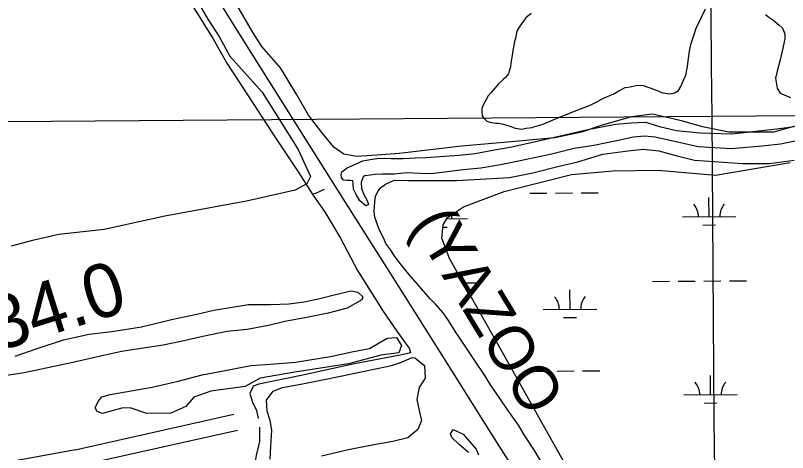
# Model space of a CAD drawing. Extents: x 3540316 to 3578335, y 553172 to 578787.
# Drawn here: x 3553719 to 3555162, y 564084 to 564901 of the extents above; entities that cross this region are included whole.
import ezdxf

# ---------------------------------------------------------------- set-up
doc = ezdxf.new("R2010")
doc.units = 0
for name, color, linetype in [('V-GRID-MAJR', 7, 'Continuous'), ('V-RAIL-IDEN', 7, 'Continuous'), ('V-RAIL-TRAK', 7, 'Continuous'), ('V-ROAD-CNTR', 7, 'Continuous'), ('V-SITE-VEGE', 7, 'Continuous'), ('V-SURV-IDEN', 7, 'Continuous'), ('V-TOPO-SHOR', 7, 'Continuous'), ('V-WETL-SWMP', 7, 'Continuous')]:
    doc.layers.add(name, color=color, linetype=linetype)

msp = doc.modelspace()

# ---------------------------------------------------------------- linework, layer by layer
at = {"layer": 'V-GRID-MAJR'}
for points in [[(3555066.6580000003, 558654.5920000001), (3555020.84, 564712.414), (3554974.9990000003, 570773.3200000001), (3554929.157, 576834.2440000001), (3554929.134, 576837.311)], [(3544475.357, 564634.188), (3549748.1010000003, 564672.917), (3555020.84, 564712.414), (3560293.573, 564752.677), (3565566.3000000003, 564793.708), (3570839.022, 564835.505), (3576111.737, 564878.069)]]:
    msp.add_spline(points, degree=3, dxfattribs=at)
at = {"layer": 'V-RAIL-TRAK'}
msp.add_lwpolyline([(3553552.8850000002, 565794.377), (3553643.91, 565648.182), (3553727.27, 565516.779), (3553808.107, 565388.318), (3553891.9760000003, 565255.927), (3553971.3000000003, 565128.934), (3554066.859, 564978.337), (3554158.892, 564831.1630000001), (3554249.887, 564686.956), (3554335.811, 564550.127), (3554428.325, 564403.955), (3554518.81, 564260.734), (3554609.3030000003, 564117.0160000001), (3554690.633, 563988.561), (3554773.503, 563856.653), (3554860.967, 563716.367), (3554943.8310000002, 563584.955), (3555024.168, 563456.488), (3555109.586, 563320.147), (3555202.59, 563174.479)], dxfattribs=at)
at = {"layer": 'V-ROAD-CNTR'}
for points in [[(3553830.298301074, 564089.195795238), (3554126.976707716, 564155.2446631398)], [(3553836.818288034, 564059.911853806), (3554133.4966946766, 564125.9607217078)], [(3553029.179903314, 563933.1431073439), (3553243.904473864, 563982.61000841), (3553830.8752999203, 564089.3117950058)]]:
    msp.add_lwpolyline(points, dxfattribs=at)
at = {"layer": 'V-SITE-VEGE'}
for points in [[(3553718.353, 565457.387), (3553741.8910000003, 565420.058), (3553767.4250000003, 565379.816), (3553795.9050000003, 565339.133), (3553828.7770000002, 565299), (3553857.326, 565253.424), (3553906.001, 565169.487), (3553929.0640000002, 565131.171), (3553948.1180000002, 565099.154), (3553967.664, 565067.1460000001), (3553986.203, 565037.082), (3554013.157, 565000.289), (3554036.139, 564967.351), (3554054.211, 564935.812), (3554078.308, 564893.5970000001), (3554099.83, 564860.149), (3554119.159, 564824.593)], [(3554435.647, 564642.334), (3554394.126, 564639.213), (3554357.002, 564636.786), (3554332.372, 564641.4670000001), (3554313.92, 564654.425), (3554291.482, 564681.811), (3554266.449, 564714.196), (3554244.484, 564752.297), (3554214.149, 564802.868), (3554178.934, 564842.665), (3554161.514, 564869.8690000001), (3554111.895, 564956.589)], [(3554682.867, 564903.998), (3554672.875, 564896.345), (3554667.8510000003, 564889.208), (3554660.044, 564878.777), (3554656.122, 564871.079), (3554653.259, 564857.3), (3554651.561, 564851.791), (3554648.096, 564831.393), (3554647.504, 564825.875), (3554644.639, 564812.0970000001), (3554644.031, 564804.3740000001), (3554641.764, 564796.6630000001), (3554640.072, 564791.709), (3554635.048, 564784.567), (3554630.6040000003, 564780.738), (3554621.71, 564772.523), (3554615.5840000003, 564765.394), (3554607.234, 564756.073), (3554602.219, 564750.036), (3554596.622, 564739.589), (3554592.7060000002, 564732.995), (3554590.451, 564726.388), (3554590.406, 564720.3150000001), (3554590.904, 564713.135), (3554593.634, 564709.25), (3554599.661, 564703.133), (3554605.717, 564700.88), (3554616.19, 564699.145), (3554622.2630000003, 564699.098), (3554630.5300000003, 564697.382), (3554637.139, 564695.676), (3554646.501, 564692.2930000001), (3554653.11, 564690.036), (3554665.24, 564688.291), (3554673.532, 564689.882), (3554684.583, 564691.455), (3554687.498, 564692.231), (3554705.205, 564697.617), (3554732.8910000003, 564709.002), (3554774.97, 564725.8), (3554790.473, 564731.758), (3554805.43, 564738.821), (3554818.182, 564745.901), (3554837.0100000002, 564754.042), (3554846.437, 564759.49), (3554858.628, 564766.023), (3554868.023, 564767.057), (3554878.531, 564769.738), (3554882.952, 564770.258), (3554892.33, 564769.633), (3554901.143, 564766.805), (3554917.105, 564760.616), (3554928.111, 564756.116), (3554942.451, 564754.353), (3554950.7430000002, 564755.947), (3554957.952, 564760.309), (3554962.421, 564767.452), (3554968.041, 564780.66), (3554971.967, 564788.909), (3554974.846, 564804.898), (3554976.034, 564815.928), (3554978.926, 564833.572), (3554981.23, 564846.251), (3554986.878, 564863.321), (3554991.394, 564876.537), (3555000.936, 564897.443), (3555008.7800000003, 564912.84)], [(3555120.7600000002, 564902.063), (3555126.796, 564897.05), (3555134.486, 564892.022), (3555145.4590000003, 564883.109), (3555152.59, 564876.983), (3555156.9280000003, 564866.463), (3555156.852, 564856.526), (3555152.267, 564833.926), (3555148.2770000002, 564817.397), (3555142.602, 564796.462), (3555139.741, 564783.234)], [(3554119.159, 564824.593), (3554180.095, 564757.362), (3554247.071, 564649.879), (3554270.177, 564599.719), (3554263.492, 564585.85), (3554241.2830000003, 564574.051), (3554150.348, 564553.223), (3553997.545, 564525.184), (3553910.023, 564506.127), (3553884.3910000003, 564500.354), (3553799.393, 564491.296), (3553750.6240000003, 564480.312), (3553710.661, 564469.46)], [(3555481.87, 564791.612), (3555435.024, 564778.593), (3555375.167, 564760.3640000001), (3555325.72, 564742.139), (3555265.863, 564721.307), (3555226.826, 564708.287), (3555172.173, 564692.6630000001), (3555135.737, 564682.247), (3555052.4590000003, 564682.247), (3555003.012, 564692.6630000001), (3554966.576, 564703.081), (3554909.323, 564716.099), (3554870.286, 564710.8910000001), (3554815.633, 564695.268), (3554776.596, 564682.247), (3554727.149, 564671.831), (3554638.665, 564664.02), (3554552.782, 564656.209), (3554435.647, 564642.334)], [(3555139.741, 564783.234), (3555142.362, 564764.446), (3555148.361, 564755.017), (3555167.6240000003, 564747.144)], [(3554390.718, 564523.789), (3554389.145, 564534.84), (3554390.3740000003, 564551.9450000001), (3554391.559, 564562.425), (3554396.606, 564572.876), (3554401.062, 564578.362), (3554410.501, 564585.4670000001), (3554418.806, 564588.7170000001), (3554427.113, 564592.518), (3554453.057, 564592.326), (3554543.202, 564592.16), (3554642.114, 564597.98), (3554685.751, 564606.713), (3554732.3000000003, 564618.356), (3554770.116, 564627.088), (3554816.663, 564641.6410000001), (3554863.2120000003, 564647.466), (3554892.302, 564650.3740000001), (3554921.393, 564647.466), (3554953.393, 564638.731), (3554988.304, 564629.9990000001), (3555078.487, 564624.176), (3555127.9420000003, 564624.176), (3555174.489, 564629.9990000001)], [(3554715.021, 564043.851), (3554688.853, 564087.657), (3554670.839, 564114.839), (3554658.846, 564134.804), (3554638.092, 564164.7710000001), (3554624.988, 564184.1900000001), (3554606.968, 564210.269), (3554596.06, 564228.015), (3554576.953, 564256.312), (3554546.929, 564301.254), (3554541.471, 564309.5750000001), (3554528.378, 564330.653), (3554517.9990000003, 564345.081), (3554504.3140000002, 564360.639), (3554494.453, 564370.65), (3554481.3170000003, 564385.654), (3554470.373, 564398.431), (3554453.954, 564417.324), (3554443.0130000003, 564430.654), (3554427.703, 564450.09), (3554420.061, 564461.741), (3554411.325, 564474.502), (3554406.9790000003, 564483.921), (3554398.271, 564500.547), (3554393.9450000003, 564512.724), (3554390.718, 564523.789)], [(3553718.042, 564264.076), (3553758.932, 564278.367), (3553808.117, 564294.247), (3553856.397, 564305.223), (3553898.8880000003, 564310.242), (3553954.539, 564318.877), (3554010.609, 564332.412), (3554057.9220000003, 564342.394), (3554089.617, 564349.701), (3554154.045, 564360.422), (3554195.629, 564360.535), (3554229.372, 564361.514), (3554258.186, 564365.356), (3554287.449, 564371.652), (3554316.693, 564379.416), (3554346.44, 564386.209), (3554358.7120000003, 564383.448), (3554368.132, 564374.779), (3554366.254, 564369.37), (3554338.598, 564353.312), (3554303.018, 564343.9890000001), (3554263.0130000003, 564336.072), (3554222.024, 564328.627), (3554191.795, 564321.338), (3554151.784, 564313.908), (3554113.679, 564309.931), (3554068.7970000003, 564300.965), (3554027.843, 564291.073), (3553994.671, 564284.233), (3553916.563, 564272.336), (3553869.256, 564261.8640000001), (3553825.857, 564251.9400000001), (3553734.645, 564232.515), (3553693.634, 564226.539)], [(3554194.972, 564071.388), (3554195.8710000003, 564095.8640000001), (3554197.954, 564125.373), (3554194.554, 564143.515), (3554189.2830000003, 564161), (3554187.728, 564181.677), (3554200.651, 564198.8), (3554218.12, 564205.327), (3554255.0300000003, 564212.135), (3554289.43, 564218.906), (3554326.329, 564226.34), (3554368.227, 564235.101), (3554395.111, 564241.137), (3554421.376, 564246.535), (3554440.109, 564252.454), (3554460.049, 564261.522), (3554465.074, 564260.969), (3554483.48, 564246.183), (3554484.4420000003, 564222.987), (3554473.41, 564205.2660000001), (3554468.7120000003, 564183.2440000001), (3554473.4020000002, 564162.6140000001), (3554477.436, 564143.853), (3554470.784, 564126.821), (3554452.188, 564111.498), (3554424.0670000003, 564104.191), (3554388.406, 564098.029), (3554341.49, 564089.196), (3554290.857, 564077.17)], [(3554565.4960000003, 564083.66), (3554548.338, 564099.091), (3554534.35, 564112.061), (3554531.741, 564118.926), (3554536.64, 564127.149), (3554555.59, 564118.015), (3554579.828, 564090.14), (3554584.373, 564079.5430000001)]]:
    msp.add_lwpolyline(points, dxfattribs=at)
msp.add_lwpolyline([(3553895.411, 564192.085), (3553974.347, 564205.932), (3554023.032, 564217.384), (3554067.81, 564228.779), (3554107.7600000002, 564236.199), (3554158.411, 564246.703), (3554194.525, 564249.179), (3554242.344, 564252.804), (3554307.651, 564263.5210000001), (3554347.5870000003, 564271.916), (3554380.711, 564278.259), (3554413.653, 564297.301), (3554431.221, 564298.532), (3554440.2260000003, 564284.007), (3554435.54, 564270.261), (3554401.41, 564265.858), (3554341.074, 564249.351), (3554240.661, 564234.216), (3554176.347, 564222.539), (3554148.23, 564207.476), (3554083.878, 564198.727), (3554051.798, 564187.514), (3554037.403, 564169.719), (3554009.245, 564157.586), (3553964.312, 564156.935), (3553932.9, 564167.226), (3553917.269, 564166.9990000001), (3553881.27, 564156.706), (3553871.443, 564160.4720000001), (3553867.437, 564167.253), (3553873.129, 564179.062), (3553879.838, 564187.9500000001)], close=True, dxfattribs=at)
at = {"layer": 'V-TOPO-SHOR'}
for points in [[(3553659.899, 565542.004), (3553693.792, 565487.488), (3553731.684, 565425.729), (3553760.546, 565382.335), (3553802.848, 565318.692), (3553823.84, 565281.025), (3553871.562, 565212.593), (3553897.004, 565170.1240000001), (3553947.311, 565091.507), (3553967.265, 565058.207), (3553973.288, 565047.326), (3554009.757, 564981.4230000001), (3554059.0810000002, 564903.278), (3554087.986, 564856.964), (3554113.965, 564811.095), (3554162.761, 564735.8640000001), (3554203.582, 564673.66), (3554248.3710000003, 564606.158), (3554273.2770000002, 564567.088), (3554280.0700000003, 564568.647), (3554296.512, 564576.187)], [(3554367.825, 564628.755), (3554385.381, 564631.942), (3554400.024, 564633.622), (3554421.059, 564632.9500000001), (3554443.546, 564633.275), (3554466.019, 564634.58), (3554486.5500000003, 564634.877), (3554547.607, 564639.186), (3554577.872, 564642.557), (3554614.443, 564649.444), (3554646.63, 564655.289), (3554709.987, 564669.408), (3554756.286, 564679.859), (3554788.933, 564687.666), (3554840.133, 564697.21), (3554869.427, 564700.079), (3554896.7970000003, 564700.966), (3554919.884, 564693.476), (3554954.225, 564685.6630000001), (3554998.781, 564681.42), (3555057.973, 564679.343), (3555108.253, 564684.963), (3555141.941, 564688.385), (3555174.631, 564693.259)], [(3554372.54, 564601.449), (3554390.912, 564604.05), (3554404.898, 564604.528), (3554426.863, 564604.894), (3554450.233, 564607.188), (3554474.696, 564606.076), (3554495.864, 564604.917), (3554555.404, 564612.679), (3554588.802, 564615.7220000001), (3554625.089, 564622.235), (3554661.984, 564629.671), (3554720.9, 564641.857), (3554762.954, 564652.279), (3554799.656, 564658.105), (3554848.495, 564668.356), (3554873.773, 564673.486), (3554894.464, 564675.665), (3554914.486, 564673.871), (3554950.995, 564665.562), (3554995.095, 564655.724), (3555056.893, 564652.117), (3555114.432, 564656.997), (3555148.9790000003, 564660.465), (3555181.815, 564667.4500000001)], [(3554372.54, 564601.449), (3554368.798, 564598.875), (3554365.1750000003, 564588.117), (3554365.3310000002, 564577.412), (3554369.9020000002, 564566.142), (3554376.363, 564554.9), (3554378.36, 564547.37), (3554373.361, 564544.779), (3554362.519, 564554.069), (3554355.42, 564565.931), (3554350.866, 564575.944), (3554350.0810000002, 564586.638), (3554349.379, 564591.666), (3554344.961, 564592.231), (3554338.035, 564592.131), (3554331.7290000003, 564592.67), (3554327.887, 564597.024), (3554327.7970000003, 564603.319), (3554328.983, 564608.376), (3554338.948, 564616.076), (3554347.718, 564619.353), (3554367.825, 564628.755)], [(3554273.2770000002, 564567.088), (3554297.632, 564532.393), (3554326.56, 564484.6190000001), (3554358.103, 564424.228), (3554406.44, 564347.041), (3554431.792, 564310.9), (3554447.204, 564288.73), (3554454.6520000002, 564278.615), (3554457.2, 564270.863), (3554455.273, 564269.3740000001), (3554434.889, 564265.184), (3554352.363, 564249.386), (3554252.879, 564227.984), (3554173.769, 564211.746), (3554163.117, 564207.699), (3554156.988, 564193.979), (3554161.602, 564177.98), (3554169.128, 564162.514), (3554172.2660000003, 564147.4670000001)], [(3554174.94, 564130.956), (3554174.8340000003, 564104.666), (3554168.889, 564078.294), (3554164.401, 564051.942), (3554162.251, 564032.439), (3554157.235, 564009.002), (3554154.958, 563998.258)]]:
    msp.add_lwpolyline(points, dxfattribs=at)
at = {"layer": 'V-WETL-SWMP'}
for p, q in [((3554728.2753280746, 564568.635561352), (3554760.2743678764, 564568.8822375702)), ((3554776.2738877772, 564569.0055756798), (3554808.272927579, 564569.2522518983)), ((3554680.2767683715, 564568.2655470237), (3554712.2758081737, 564568.5122232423)), ((3555015.46876079, 564524.4184274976), (3555015.19115077, 564560.417116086)), ((3554524.621145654, 564520.6345504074), (3554563.5743208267, 564520.9348351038)), ((3554965.4702610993, 564524.0329959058), (3555065.46726048, 564524.8038590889)), ((3554517.642550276, 564505.1493981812), (3554525.6944555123, 564505.2114692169)), ((3555003.588115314, 564508.8954860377), (3555027.5873951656, 564509.080493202)), ((3554555.70898068, 564400.8004384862), (3554583.6556602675, 564401.0158756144)), ((3554909.55388101, 564403.5281803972), (3554941.552920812, 564403.7748566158)), ((3554957.552440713, 564403.8981947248), (3554989.5514805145, 564404.1448709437)), ((3555005.551000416, 564404.2682090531), (3555037.5500402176, 564404.5148852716)), ((3555053.549560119, 564404.6382233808), (3555085.5485999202, 564404.8848995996)), ((3554755.3578110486, 564351.59633602), (3554755.08020103, 564387.5950246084)), ((3554705.3593113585, 564351.2109044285), (3554805.3563107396, 564351.9817676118)), ((3554743.4771655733, 564336.0733945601), (3554767.4764454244, 564336.2584017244)), ((3554682.842154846, 564235.6026657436), (3554714.8411946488, 564235.8493419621)), ((3554730.840714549, 564235.9726800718), (3554762.8397543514, 564236.2193562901)), ((3554778.839274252, 564236.3426943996), (3554810.838314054, 564236.5893706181)), ((3555018.0341472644, 564191.7555462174), (3555017.756537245, 564227.7542348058)), ((3554968.0356475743, 564191.3701146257), (3555068.0326469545, 564192.1409778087)), ((3555006.153501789, 564176.2326047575), (3555030.15278164, 564176.4176119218))]:
    msp.add_line(p, q, dxfattribs=at)
for points in [[(3555027.44, 564601.858), (3555167.134, 564625.866)], [(3555164.369, 563459.365), (3555156.153, 563471.689), (3555135.613, 563479.905), (3555110.965, 563492.229), (3555053.978, 563536.809), (3555009.21, 563593.8200000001), (3554628.6, 564272.008), (3554529.9450000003, 564446.31), (3554515.657, 564484.545), (3554518.041, 564509.2930000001), (3554526.077, 564523.14), (3554555.9960000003, 564542.799), (3554632.465, 564571.376), (3554758.312, 564603.419), (3554835.103, 564610.033), (3554920.21, 564611.276), (3555027.44, 564601.858)]]:
    msp.add_lwpolyline(points, dxfattribs=at)
for centre, radius, start, end in [((3554960.2238209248, 564524.4673659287), 35.24628790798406, 359.6698614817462, 41.21351981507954), ((3555070.7063778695, 564525.3190608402), 35.246287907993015, 139.66984859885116, 181.2135069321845), ((3554568.813438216, 564521.450036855), 35.246287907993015, 168.3978104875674, 181.2135069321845), ((3554700.1128711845, 564351.6452744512), 35.24628790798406, 359.6698614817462, 41.21351981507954), ((3554810.5954281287, 564352.4969693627), 35.246287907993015, 139.66984859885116, 181.2135069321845), ((3554962.7892073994, 564191.8044846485), 35.24628790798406, 359.6698614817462, 41.21351981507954), ((3555073.271764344, 564192.65617956), 35.246287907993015, 139.66984859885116, 181.2135069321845)]:
    msp.add_arc(centre, radius, start, end, dxfattribs=at)

# ---------------------------------------------------------------- texts
at = {"layer": 'V-RAIL-IDEN'}
msp.add_text('(YAZOO', height=82.99983200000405, rotation=301.27529811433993, dxfattribs=at).set_placement((3554456.823251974, 564510.3579300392))
at = {"layer": 'V-SURV-IDEN'}
msp.add_text('4959+34.0', height=100.00000000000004, rotation=17.441328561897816, dxfattribs=at).set_placement((3553326.1180589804, 564159.3111767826))

doc.saveas('drawing.dxf')
